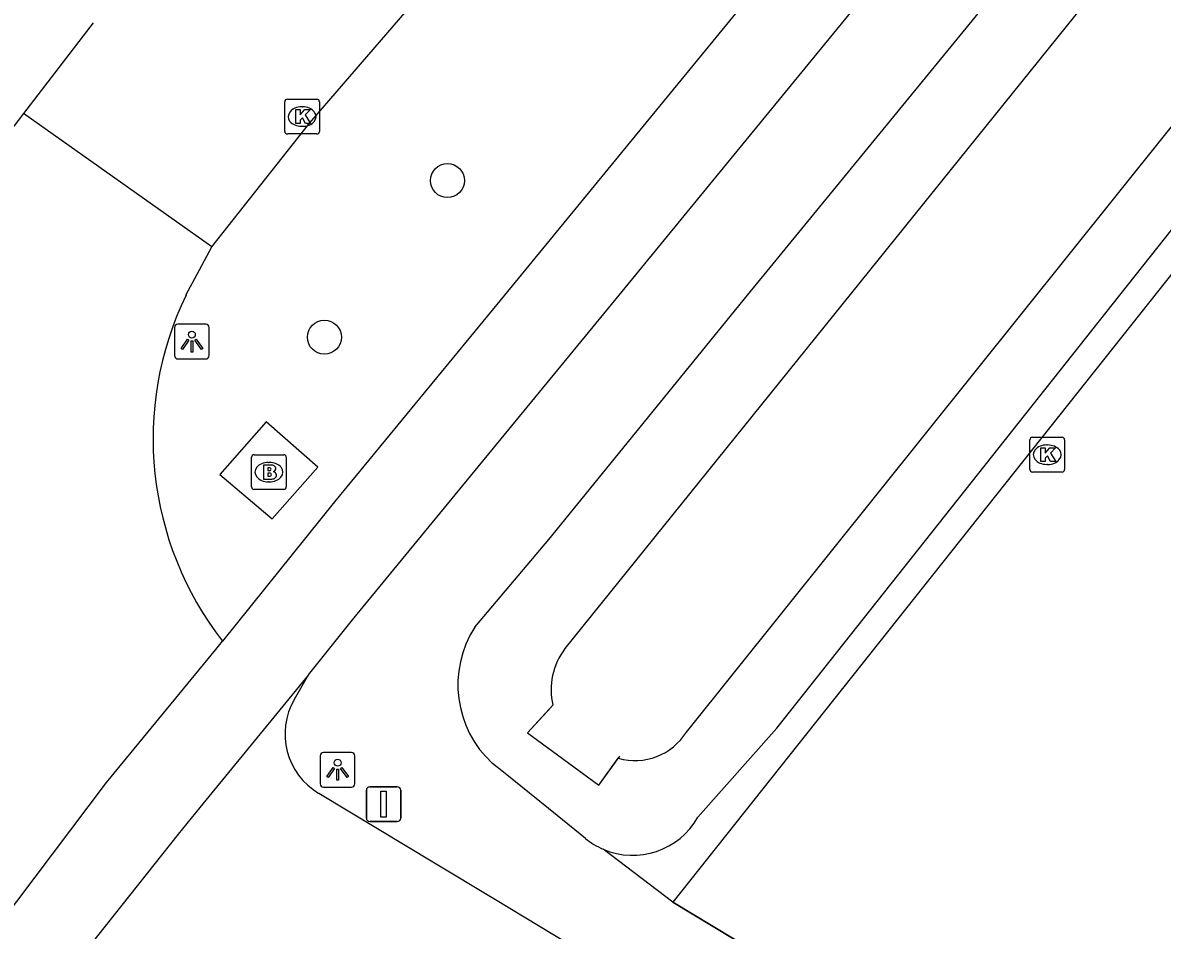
# Model space of a CAD drawing. Extents: x 156141 to 158132, y 385651 to 388399.
# Drawn here: x 156397.96 to 156430.76, y 386731.73 to 386757.84 of the extents above; entities that cross this region are included whole.
import ezdxf

# ---------------------------------------------------------------- set-up
doc = ezdxf.new("R2010")
doc.units = 0
for name, color, linetype in [('IMGEO_Berm_groen', 7, 'Continuous'), ('IMGEO_Boom', 7, 'Continuous'), ('IMGEO_Brandkraan', 7, 'Continuous'), ('IMGEO_Fietspad_gesloten', 7, 'Continuous'), ('IMGEO_Groenvoorziening', 7, 'Continuous'), ('IMGEO_Hek', 7, 'Continuous'), ('IMGEO_Kolk', 7, 'Continuous'), ('IMGEO_Lichtpunt', 7, 'Continuous'), ('IMGEO_Muur', 7, 'Continuous'), ('IMGEO_Rijbaan_lokaal_gesloten', 7, 'Continuous'), ('IMGEO_Verkeersbordpaal', 7, 'Continuous'), ('IMGEO_Waterloop', 7, 'Continuous')]:
    doc.layers.add(name, color=color, linetype=linetype)

msp = doc.modelspace()

# ---------------------------------------------------------------- linework, layer by layer
at = {"layer": 'IMGEO_Berm_groen'}
for points in [[(156410.971, 386740.449), (156413.097, 386742.97), (156418.817, 386750), (156458.809, 386798.806)], [(156405.141, 386743.563), (156406.448, 386745.054), (156404.96, 386746.359), (156403.63, 386744.842), (156405.141, 386743.563)], [(156414.154, 386734.366), (156413.339, 386735.025), (156411.798, 386736.271), (156411.482, 386736.526)], [(156416.672, 386732.53), (156414.663, 386734.058)], [(156478.507, 386695.242), (156416.672, 386732.53)]]:
    msp.add_lwpolyline(points, dxfattribs=at)
for centre, radius, start, end in [((156413.545, 386738.789), 3.062, 147.1863, 227.6565), ((156415.55, 386736.098), 2.224, 231.1361, 246.5069)]:
    msp.add_arc(centre, radius, start, end, dxfattribs=at)
at = {"layer": 'IMGEO_Boom'}
for centre in [(156410.183, 386753.296), (156406.64, 386748.79)]:
    msp.add_circle(centre, 0.489, dxfattribs=at)
at = {"layer": 'IMGEO_Brandkraan'}
for p, q in [((156404.541, 386744.482), (156404.541, 386745.334)), ((156404.616, 386745.408), (156405.468, 386745.408)), ((156405.029, 386745.188), (156405.054, 386745.188)), ((156405.542, 386745.334), (156405.542, 386744.482)), ((156405.052, 386744.628), (156405.027, 386744.628)), ((156405.468, 386744.408), (156404.616, 386744.408))]:
    msp.add_line(p, q, dxfattribs=at)
for points in [[(156404.541, 386744.482), (156404.541, 386745.334)], [(156404.616, 386745.408), (156405.468, 386745.408)], [(156405.542, 386745.334), (156405.542, 386744.482)], [(156404.889, 386745.108), (156404.889, 386744.708), (156405.102, 386744.708)], [(156405.12, 386745.108), (156404.889, 386745.108)], [(156405.068, 386745.027), (156405.014, 386745.027), (156405.014, 386744.951)], [(156405.014, 386744.951), (156405.067, 386744.951)], [(156405.076, 386744.875), (156405.014, 386744.875), (156405.014, 386744.794)], [(156405.014, 386744.794), (156405.076, 386744.794)], [(156405.468, 386744.408), (156404.616, 386744.408)]]:
    msp.add_lwpolyline(points, dxfattribs=at)
for centre, radius, start, end in [((156404.618, 386745.332), 0.0765, 91.552, 178.448), ((156404.618, 386745.332), 0.0765, 91.552, 178.448), ((156405.466, 386745.332), 0.0765, 1.552, 88.448), ((156405.466, 386745.332), 0.0765, 1.552, 88.448), ((156405.069, 386744.989), 0.0379, 267.8285, 90.9355), ((156405.077, 386744.834), 0.0404, 269.8759, 90.5077), ((156405.124, 386744.963), 0.145, 59.4692, 91.5367), ((156405.149, 386745.01), 0.0922, 285.5137, 58.1501), ((156405.154, 386744.818), 0.105, 301.3115, 78.989), ((156405.108, 386744.959), 0.251, 268.6676, 293.5347), ((156404.618, 386744.484), 0.0765, 181.552, 268.448), ((156404.618, 386744.484), 0.0765, 181.552, 268.448), ((156405.466, 386744.484), 0.0765, 271.552, 358.448), ((156405.466, 386744.484), 0.0765, 271.552, 358.448)]:
    msp.add_arc(centre, radius, start, end, dxfattribs=at)
for centre, major_axis, ratio, start_param, end_param in [((156405.028, 386744.908), (-0.387, 0.002), 0.722429, 4.712389, 7.853982), ((156405.053, 386744.908), (-0.39, 0.002), 0.717154, 1.570796, 4.712389)]:
    msp.add_ellipse(centre, major_axis=major_axis, ratio=ratio, start_param=start_param, end_param=end_param, dxfattribs=at)
at = {"layer": 'IMGEO_Fietspad_gesloten'}
for points in [[(156406.186, 386739.074), (156407.451, 386740.66), (156415.127, 386750), (156449.641, 386792.109), (156456.645, 386800.618)], [(156429.362, 386771.408), (156422.682, 386763.234), (156411.829, 386750), (156406.936, 386744.054), (156403.709, 386740.043)]]:
    msp.add_lwpolyline(points, dxfattribs=at)
at = {"layer": 'IMGEO_Groenvoorziening'}
for points in [[(156483.135, 386815.4), (156480.476, 386812.823), (156481.195, 386811.984), (156475.715, 386805.498), (156458.53, 386785.226), (156416.672, 386732.53)], [(156417.394, 386734.978), (156419.667, 386737.539), (156429.538, 386750), (156464.5, 386794.069)]]:
    msp.add_lwpolyline(points, dxfattribs=at)
msp.add_arc((156415.515, 386736.043), 2.16, 246.7835, 330.451, dxfattribs=at)
at = {"layer": 'IMGEO_Hek'}
for points in [[(156475.715, 386805.498), (156458.53, 386785.226), (156416.672, 386732.53)], [(156416.672, 386732.53), (156478.507, 386695.242)]]:
    msp.add_lwpolyline(points, dxfattribs=at)
at = {"layer": 'IMGEO_Kolk'}
for p, q in [((156405.499, 386754.711), (156405.499, 386755.563)), ((156405.574, 386755.637), (156406.426, 386755.637)), ((156405.987, 386755.417), (156406.012, 386755.417)), ((156406.5, 386755.563), (156406.5, 386754.711)), ((156406.01, 386754.857), (156405.985, 386754.857)), ((156406.426, 386754.637), (156405.574, 386754.637)), ((156426.949, 386744.983), (156426.949, 386745.835)), ((156427.024, 386745.909), (156427.876, 386745.909)), ((156427.95, 386745.835), (156427.95, 386744.983)), ((156427.437, 386745.689), (156427.462, 386745.689)), ((156427.876, 386744.909), (156427.024, 386744.909)), ((156427.46, 386745.129), (156427.435, 386745.129))]:
    msp.add_line(p, q, dxfattribs=at)
for points in [[(156405.499, 386754.711), (156405.499, 386755.563)], [(156405.574, 386755.637), (156406.426, 386755.637)], [(156405.82, 386755.337), (156405.943, 386755.337), (156405.943, 386755.186), (156406.073, 386755.337), (156406.237, 386755.337), (156406.091, 386755.186), (156406.244, 386754.937), (156406.092, 386754.937), (156406.007, 386755.101), (156405.943, 386755.034), (156405.943, 386754.937), (156405.82, 386754.937), (156405.82, 386755.337)], [(156406.5, 386755.563), (156406.5, 386754.711)], [(156406.426, 386754.637), (156405.574, 386754.637)], [(156426.949, 386744.983), (156426.949, 386745.835)], [(156427.024, 386745.909), (156427.876, 386745.909)], [(156427.95, 386745.835), (156427.95, 386744.983)], [(156427.27, 386745.609), (156427.393, 386745.609), (156427.393, 386745.458), (156427.523, 386745.609), (156427.687, 386745.609), (156427.541, 386745.458), (156427.694, 386745.209), (156427.542, 386745.209), (156427.457, 386745.373), (156427.393, 386745.306), (156427.393, 386745.209), (156427.27, 386745.209), (156427.27, 386745.609)], [(156427.876, 386744.909), (156427.024, 386744.909)]]:
    msp.add_lwpolyline(points, dxfattribs=at)
for centre, start, end in [((156405.576, 386755.561), 91.552, 178.448), ((156405.576, 386755.561), 91.552, 178.448), ((156406.424, 386755.561), 1.552, 88.448), ((156406.424, 386755.561), 1.552, 88.448), ((156405.576, 386754.713), 181.552, 268.448), ((156405.576, 386754.713), 181.552, 268.448), ((156406.424, 386754.713), 271.552, 358.448), ((156406.424, 386754.713), 271.552, 358.448), ((156427.026, 386745.833), 91.552, 178.448), ((156427.026, 386745.833), 91.552, 178.448), ((156427.874, 386745.833), 1.552, 88.448), ((156427.874, 386745.833), 1.552, 88.448), ((156427.026, 386744.985), 181.552, 268.448), ((156427.026, 386744.985), 181.552, 268.448), ((156427.874, 386744.985), 271.552, 358.448), ((156427.874, 386744.985), 271.552, 358.448)]:
    msp.add_arc(centre, 0.0765, start, end, dxfattribs=at)
for centre, major_axis, ratio, start_param, end_param in [((156405.986, 386755.137), (-0.387, 0.002), 0.722429, 4.712389, 7.853982), ((156406.011, 386755.137), (-0.39, 0.002), 0.717154, 1.570796, 4.712389), ((156427.436, 386745.409), (-0.387, 0.002), 0.722429, 4.712389, 7.853982), ((156427.461, 386745.409), (-0.39, 0.002), 0.717154, 1.570796, 4.712389)]:
    msp.add_ellipse(centre, major_axis=major_axis, ratio=ratio, start_param=start_param, end_param=end_param, dxfattribs=at)
at = {"layer": 'IMGEO_Lichtpunt'}
for p, q in [((156403.228, 386749.161), (156402.42, 386749.161)), ((156403.228, 386749.161), (156402.42, 386749.161)), ((156402.326, 386749.066), (156402.326, 386748.259)), ((156402.326, 386749.066), (156402.326, 386748.259)), ((156403.322, 386748.259), (156403.322, 386749.066)), ((156403.322, 386748.259), (156403.322, 386749.066)), ((156402.42, 386748.165), (156403.228, 386748.165)), ((156402.42, 386748.165), (156403.228, 386748.165)), ((156406.522, 386736.748), (156406.522, 386735.941)), ((156406.522, 386736.748), (156406.522, 386735.941)), ((156407.424, 386736.843), (156406.616, 386736.843)), ((156407.424, 386736.843), (156406.616, 386736.843)), ((156407.518, 386735.941), (156407.518, 386736.748)), ((156407.518, 386735.941), (156407.518, 386736.748)), ((156406.616, 386735.847), (156407.424, 386735.847)), ((156406.616, 386735.847), (156407.424, 386735.847))]:
    msp.add_line(p, q, dxfattribs=at)
for points in [[(156402.7, 386748.73), (156402.739, 386748.702), (156402.551, 386748.44), (156402.513, 386748.467), (156402.7, 386748.73)], [(156402.802, 386748.682), (156402.849, 386748.682), (156402.849, 386748.36), (156402.802, 386748.36), (156402.802, 386748.682)], [(156402.912, 386748.702), (156402.95, 386748.729), (156403.137, 386748.467), (156403.098, 386748.439), (156402.912, 386748.702)], [(156406.896, 386736.412), (156406.935, 386736.384), (156406.747, 386736.122), (156406.709, 386736.149), (156406.896, 386736.412)], [(156406.998, 386736.364), (156407.045, 386736.364), (156407.045, 386736.042), (156406.998, 386736.042), (156406.998, 386736.364)], [(156407.108, 386736.384), (156407.146, 386736.411), (156407.333, 386736.149), (156407.294, 386736.121), (156407.108, 386736.384)]]:
    msp.add_lwpolyline(points, dxfattribs=at)
for centre in [(156402.825, 386748.864), (156407.021, 386736.546)]:
    msp.add_circle(centre, 0.0994, dxfattribs=at)
for centre, start, end in [((156402.42, 386749.066), 90, 180), ((156402.42, 386749.066), 90, 180), ((156403.228, 386749.066), 0, 90), ((156403.228, 386749.066), 0, 90), ((156402.42, 386748.259), 180, 270), ((156402.42, 386748.259), 180, 270), ((156403.228, 386748.259), 270, 0), ((156403.228, 386748.259), 270, 360), ((156406.616, 386736.748), 90, 180), ((156406.616, 386736.748), 90, 180), ((156407.424, 386736.748), 0, 90), ((156407.424, 386736.748), 0, 90), ((156406.616, 386735.941), 180, 270), ((156406.616, 386735.941), 180, 270), ((156407.424, 386735.941), 270, 0), ((156407.424, 386735.941), 270, 360)]:
    msp.add_arc(centre, 0.0946, start, end, dxfattribs=at)
at = {"layer": 'IMGEO_Muur'}
msp.add_lwpolyline([(156413.168, 386738.143), (156412.49, 386737.403), (156414.542, 386735.902), (156415.146, 386736.739)], dxfattribs=at)
at = {"layer": 'IMGEO_Rijbaan_lokaal_gesloten'}
for points in [[(156403.399, 386751.392), (156406.223, 386754.955), (156409.194, 386758.403), (156419.506, 386769.953), (156420.204, 386770.727)], [(156399.984, 386757.836), (156397.978, 386755.226)], [(156397.978, 386755.226), (156395.652, 386752.2), (156391.441, 386746.74)], [(156403.399, 386751.392), (156397.978, 386755.226)], [(156402.656, 386750), (156403.046, 386750.724), (156403.399, 386751.392)], [(156396.507, 386730.859), (156396.753, 386731.194), (156400.371, 386735.978), (156403.516, 386739.803), (156403.709, 386740.043)], [(156406.186, 386739.074), (156403.05, 386735.262), (156402.434, 386734.493), (156399.632, 386730.964), (156399.47, 386730.761)], [(156405.777, 386738.372), (156406.186, 386739.074)], [(156475.759, 386693.817), (156466.52, 386699.403), (156449.019, 386710.003), (156434.062, 386719.017), (156417.394, 386729.087), (156414.135, 386731.05), (156411.519, 386732.626), (156409.811, 386733.655), (156406.482, 386735.661)]]:
    msp.add_lwpolyline(points, dxfattribs=at)
for centre, radius, start, end in [((156411.19, 386745.868), 9.481, 154.1655, 217.9083), ((156407.499, 386737.373), 1.991, 149.8719, 239.282)]:
    msp.add_arc(centre, radius, start, end, dxfattribs=at)
at = {"layer": 'IMGEO_Verkeersbordpaal'}
for p, q in [((156407.849, 386734.955), (156407.849, 386735.755)), ((156407.849, 386735.755), (156407.849, 386734.955)), ((156407.949, 386735.855), (156408.739, 386735.855)), ((156408.739, 386735.855), (156407.949, 386735.855)), ((156408.839, 386735.755), (156408.839, 386734.955)), ((156408.839, 386734.955), (156408.839, 386735.755)), ((156408.739, 386734.855), (156407.949, 386734.855)), ((156407.949, 386734.855), (156408.739, 386734.855))]:
    msp.add_line(p, q, dxfattribs=at)
msp.add_lwpolyline([(156408.269, 386735.73), (156408.419, 386735.73), (156408.419, 386734.98), (156408.269, 386734.98), (156408.269, 386735.73)], dxfattribs=at)
for centre, start, end in [((156407.949, 386735.755), 90, 180), ((156407.949, 386735.755), 90, 180), ((156408.739, 386735.755), 0, 90), ((156408.739, 386735.755), 360, 90), ((156407.949, 386734.955), 180, 270), ((156407.949, 386734.955), 180, 270), ((156408.739, 386734.955), 270, 0), ((156408.739, 386734.955), 270, 0)]:
    msp.add_arc(centre, 0.1, start, end, dxfattribs=at)
at = {"layer": 'IMGEO_Waterloop'}
for points in [[(156458.388, 386788.986), (156461.205, 386792.581), (156461.43, 386792.973), (156461.482, 386793.318), (156461.232, 386793.881), (156461.828, 386794.677), (156460.036, 386795.947), (156459.523, 386795.206), (156459.283, 386795.353), (156458.937, 386795.35), (156458.401, 386795.051), (156457.955, 386794.724), (156455.821, 386792.249), (156413.565, 386739.83)], [(156417.061, 386737.428), (156458.388, 386788.986)], [(156413.22, 386738.199), (156412.49, 386737.403), (156414.542, 386735.902), (156415.101, 386736.678)]]:
    msp.add_lwpolyline(points, dxfattribs=at)
for centre, radius, start, end in [((156415.144, 386738.644), 1.975, 143.0944, 193.0186), ((156415.583, 386738.355), 1.745, 253.9719, 327.9071)]:
    msp.add_arc(centre, radius, start, end, dxfattribs=at)

doc.saveas('drawing.dxf')
